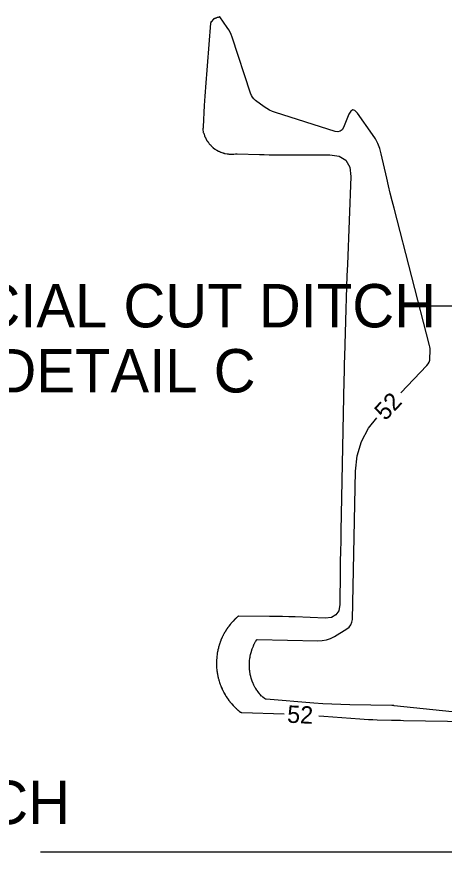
# Model space of a CAD drawing. Extents: x 2384780 to 2405861, y 547869 to 573706.
# Drawn here: x 2397606.4 to 2397655.6, y 552865.2 to 552961.5 of the extents above; entities that cross this region are included whole.
import ezdxf

# ---------------------------------------------------------------- set-up
doc = ezdxf.new("R2010")
doc.units = 0
doc.layers.add('Old_Level_5', color=7, linetype='Continuous')
doc.layers.add('Old_Level_60', color=7, linetype='Continuous')

msp = doc.modelspace()

# ---------------------------------------------------------------- linework, layer by layer
at = {"layer": 'Old_Level_5'}
for p, q in [((2397653.98884, 552928.22956), (2397663.98884, 552928.22956)), ((2397676.46082, 552865.22859), (2397609.11903, 552865.22859))]:
    msp.add_line(p, q, dxfattribs=at)
at = {"layer": 'Old_Level_60'}
for points in [[(2397650.61575, 552918.2015), (2397653.63125, 552921.3525), (2397653.778, 552921.53525), (2397653.885, 552921.7345), (2397653.952, 552921.95075), (2397653.979, 552922.1835), (2397654.002, 552922.9715), (2397654.00125, 552923.13975), (2397653.9885, 552923.3065), (2397653.964, 552923.472), (2397653.9275, 552923.63625), (2397649.8455, 552939.4565), (2397649.6265, 552940.3185), (2397649.41325, 552941.1815), (2397649.20575, 552942.04625), (2397649.0045, 552942.91225), (2397648.3565, 552945.744), (2397648.18975, 552946.33825), (2397647.968, 552946.90775), (2397647.6905, 552947.4525), (2397647.35775, 552947.9725), (2397645.62175, 552950.41675), (2397645.33975, 552950.72075), (2397645.083, 552950.8035), (2397644.85125, 552950.6655), (2397644.64425, 552950.306), (2397644.00975, 552948.77125), (2397643.8485, 552948.49675), (2397643.636, 552948.33125), (2397643.373, 552948.27475), (2397643.05875, 552948.327), (2397636.18275, 552950.489), (2397635.833, 552950.615), (2397635.498, 552950.7695), (2397635.17725, 552950.95175), (2397634.871, 552951.16225), (2397633.89375, 552951.89575), (2397633.7005, 552952.06425), (2397633.53875, 552952.25575), (2397633.40925, 552952.47), (2397633.31125, 552952.70725), (2397631.18125, 552959.1755), (2397631.071, 552959.4745), (2397630.94, 552959.7635), (2397630.78875, 552960.04225), (2397630.61675, 552960.311), (2397629.772, 552961.53375), (2397629.7695, 552961.5365), (2397629.7665, 552961.538), (2397629.763, 552961.5385), (2397629.75925, 552961.53775), (2397629.7465, 552961.533), (2397629.74375, 552961.532), (2397629.741, 552961.531), (2397629.73825, 552961.52975), (2397629.7355, 552961.52875), (2397629.5635, 552961.46675), (2397629.54075, 552961.4585), (2397629.518, 552961.45025), (2397629.49525, 552961.442), (2397629.4725, 552961.43375), (2397629.39825, 552961.40675), (2397629.3825, 552961.401), (2397629.3665, 552961.39525), (2397629.35075, 552961.3895), (2397629.33475, 552961.3835), (2397629.28025, 552961.36375), (2397629.2685, 552961.3595), (2397629.25675, 552961.35525), (2397629.245, 552961.351), (2397629.2335, 552961.34675), (2397629.19075, 552961.3315), (2397629.1815, 552961.32825), (2397629.1725, 552961.32475), (2397629.16325, 552961.3215), (2397629.15425, 552961.31825), (2397629.1195, 552961.3055), (2397629.112, 552961.30275), (2397629.10475, 552961.3), (2397629.09725, 552961.29725), (2397629.09, 552961.2945), (2397629.061, 552961.28375), (2397629.055, 552961.281), (2397629.0495, 552961.27775), (2397629.04425, 552961.27375), (2397629.03975, 552961.269), (2397628.7535, 552960.9435), (2397628.748, 552960.93675), (2397628.743, 552960.9295), (2397628.739, 552960.92175), (2397628.7355, 552960.91375), (2397628.7255, 552960.88675), (2397628.7235, 552960.88075), (2397628.7215, 552960.875), (2397628.72, 552960.869), (2397628.7185, 552960.863), (2397628.71175, 552960.83225), (2397628.71025, 552960.8255), (2397628.70925, 552960.81875), (2397628.70825, 552960.81225), (2397628.70775, 552960.8055)], [(2397628.70775, 552960.8055), (2397628.12675, 552953.43175), (2397628.086, 552952.89775), (2397628.04825, 552952.3635), (2397628.01325, 552951.829), (2397627.98125, 552951.29425), (2397627.841, 552948.84975), (2397627.8395, 552948.82425), (2397627.838, 552948.79875), (2397627.83625, 552948.7735), (2397627.83475, 552948.748)], [(2397627.83475, 552948.748), (2397627.82675, 552948.6295), (2397627.825, 552948.59325), (2397627.82475, 552948.557), (2397627.8255, 552948.52075), (2397627.8275, 552948.48425), (2397627.84375, 552948.26975), (2397627.84725, 552948.24325), (2397627.8535, 552948.2175), (2397627.86225, 552948.1925), (2397627.874, 552948.16825), (2397627.91625, 552948.09075), (2397627.92475, 552948.074), (2397627.93225, 552948.0565), (2397627.9385, 552948.039), (2397627.9435, 552948.02075), (2397628.003, 552947.78025), (2397628.011, 552947.75425), (2397628.021, 552947.72925), (2397628.03375, 552947.7055), (2397628.04875, 552947.68275), (2397628.10175, 552947.6105), (2397628.1125, 552947.59475), (2397628.1225, 552947.57825), (2397628.1315, 552947.5615), (2397628.1395, 552947.54425), (2397628.23675, 552947.31975), (2397628.24875, 552947.29475), (2397628.26275, 552947.27125), (2397628.279, 552947.249), (2397628.29725, 552947.22825), (2397628.36025, 552947.16225), (2397628.37325, 552947.148), (2397628.38575, 552947.133), (2397628.3975, 552947.1175), (2397628.4085, 552947.10125), (2397628.53975, 552946.899), (2397628.556, 552946.87625), (2397628.574, 552946.85475), (2397628.5935, 552946.83475), (2397628.61475, 552946.81625), (2397628.6865, 552946.75825), (2397628.70175, 552946.7455), (2397628.7165, 552946.73225), (2397628.7305, 552946.7185), (2397628.74425, 552946.70425), (2397628.884, 552946.552), (2397628.9145, 552946.52), (2397628.9465, 552946.4895), (2397628.9795, 552946.46025), (2397629.01375, 552946.43225), (2397629.16225, 552946.317), (2397629.185, 552946.29975), (2397629.20825, 552946.283), (2397629.232, 552946.26725), (2397629.25625, 552946.252), (2397629.336, 552946.20325), (2397629.35325, 552946.193), (2397629.3705, 552946.183), (2397629.388, 552946.173), (2397629.4055, 552946.1635), (2397629.61125, 552946.05275), (2397629.63675, 552946.03925), (2397629.66275, 552946.026), (2397629.689, 552946.0135), (2397629.7155, 552946.0015), (2397629.80225, 552945.96275), (2397629.82075, 552945.95475), (2397629.83975, 552945.94725), (2397629.85875, 552945.94), (2397629.87775, 552945.93325), (2397630.096, 552945.8595), (2397630.124, 552945.85025), (2397630.152, 552945.841), (2397630.18, 552945.83225), (2397630.20825, 552945.82375), (2397630.30025, 552945.79625), (2397630.32, 552945.79075), (2397630.34, 552945.78575), (2397630.36025, 552945.7815), (2397630.3805, 552945.77775), (2397630.605, 552945.74175), (2397630.6345, 552945.737), (2397630.66375, 552945.732), (2397630.69325, 552945.72725), (2397630.7225, 552945.7225), (2397630.8185, 552945.70675), (2397630.839, 552945.704), (2397630.85975, 552945.702), (2397630.88025, 552945.70075), (2397630.90125, 552945.7005), (2397631.1405, 552945.70225), (2397631.1635, 552945.7025), (2397631.18675, 552945.702), (2397631.20975, 552945.7015), (2397631.23275, 552945.7005), (2397631.308, 552945.69675), (2397631.32425, 552945.6965), (2397631.34025, 552945.697), (2397631.35625, 552945.6985), (2397631.37225, 552945.701)], [(2397631.37225, 552945.701), (2397631.5745, 552945.73675), (2397631.61775, 552945.74325), (2397631.6615, 552945.7475), (2397631.70525, 552945.7495), (2397631.749, 552945.74925), (2397634.33125, 552945.663), (2397634.8845, 552945.64675), (2397635.438, 552945.63525), (2397635.9915, 552945.62825), (2397636.545, 552945.626), (2397642.43375, 552945.62525), (2397643.5315, 552945.46775), (2397644.3015, 552944.99475), (2397644.74375, 552944.20675), (2397644.85825, 552943.1035), (2397644.45975, 552932.974), (2397644.41075, 552931.68975), (2397644.36525, 552930.40525), (2397644.32275, 552929.12075), (2397644.28375, 552927.83625), (2397644.125, 552922.384), (2397644.11725, 552922.1125), (2397644.11025, 552921.841), (2397644.104, 552921.56975), (2397644.09825, 552921.29825), (2397644.08025, 552920.4115), (2397644.0765, 552920.22125), (2397644.07275, 552920.03125), (2397644.06875, 552919.84125), (2397644.065, 552919.65125), (2397643.71525, 552902.25625), (2397643.6925, 552901.09075), (2397643.67125, 552899.9255), (2397643.6515, 552898.76025), (2397643.63325, 552897.59475), (2397643.576, 552893.78775), (2397643.4635, 552893.078), (2397643.15, 552892.58025), (2397642.636, 552892.2945), (2397641.921, 552892.22075), (2397638.45525, 552892.358), (2397637.7125, 552892.384), (2397636.9695, 552892.4035), (2397636.2265, 552892.41625), (2397635.4835, 552892.4225), (2397631.97175, 552892.436), (2397631.92675, 552892.43225), (2397631.8845, 552892.42075), (2397631.8455, 552892.4015), (2397631.80925, 552892.3745), (2397631.6865, 552892.26525), (2397631.66675, 552892.24775), (2397631.647, 552892.22975), (2397631.6275, 552892.21175), (2397631.608, 552892.19375), (2397631.54475, 552892.1345), (2397631.53125, 552892.1215), (2397631.518, 552892.1085), (2397631.505, 552892.09525), (2397631.4925, 552892.0815), (2397631.292, 552891.86325), (2397631.25825, 552891.82675), (2397631.22475, 552891.79025), (2397631.1915, 552891.75375), (2397631.158, 552891.71725), (2397631.04875, 552891.5975), (2397631.02575, 552891.5715), (2397631.00325, 552891.545), (2397630.98175, 552891.518), (2397630.96075, 552891.4905), (2397630.8175, 552891.2955), (2397630.78675, 552891.25375), (2397630.756, 552891.212), (2397630.72525, 552891.17025), (2397630.69425, 552891.12875), (2397630.59275, 552890.99125), (2397630.57125, 552890.9615), (2397630.55075, 552890.93125), (2397630.531, 552890.90025), (2397630.512, 552890.869), (2397630.4095, 552890.6955), (2397630.38775, 552890.65825), (2397630.366, 552890.621), (2397630.34425, 552890.5835), (2397630.3225, 552890.54625), (2397630.212, 552890.355), (2397630.18875, 552890.31375), (2397630.1665, 552890.272), (2397630.14525, 552890.22975), (2397630.12525, 552890.187), (2397630.0435, 552890.00775), (2397630.026, 552889.96925), (2397630.00875, 552889.93075), (2397629.9915, 552889.89225), (2397629.9745, 552889.85375), (2397629.88925, 552889.65975), (2397629.8715, 552889.618), (2397629.8545, 552889.576), (2397629.83875, 552889.5335), (2397629.82375, 552889.4905)], [(2397633.36, 552888.2205), (2397633.37575, 552888.2745), (2397633.4535, 552888.53075), (2397633.47075, 552888.58525), (2397633.48925, 552888.63975), (2397633.50875, 552888.6935), (2397633.5295, 552888.747), (2397633.63075, 552889.0005), (2397633.65325, 552889.0545), (2397633.67675, 552889.108), (2397633.7015, 552889.16075), (2397633.72775, 552889.21325), (2397633.8805, 552889.5115), (2397633.89475, 552889.53875), (2397633.90925, 552889.56575), (2397633.9245, 552889.5925), (2397633.94, 552889.619), (2397633.99175, 552889.70525), (2397634.004, 552889.7215), (2397634.019, 552889.733), (2397634.03675, 552889.7395), (2397634.057, 552889.7415), (2397641.0565, 552889.60725), (2397641.56175, 552889.63175), (2397642.04875, 552889.725), (2397642.5175, 552889.88725), (2397642.96775, 552890.118), (2397644.40875, 552890.9845), (2397644.68, 552891.192), (2397644.87575, 552891.44325), (2397644.9965, 552891.738), (2397645.04175, 552892.0765), (2397645.41075, 552909.16875), (2397645.60425, 552910.94325), (2397646.10575, 552912.59025), (2397646.91525, 552914.10975), (2397647.8675, 552915.29625)], [(2397629.82375, 552889.4905), (2397629.7575, 552889.2925), (2397629.7435, 552889.25), (2397629.7295, 552889.2075), (2397629.71575, 552889.165), (2397629.70225, 552889.12225), (2397629.6425, 552888.93225), (2397629.63025, 552888.89125), (2397629.61875, 552888.85025), (2397629.60825, 552888.80875), (2397629.5985, 552888.76725), (2397629.55075, 552888.55225), (2397629.5405, 552888.506), (2397629.53075, 552888.45975), (2397629.52125, 552888.4135), (2397629.512, 552888.36725), (2397629.47575, 552888.1825), (2397629.4685, 552888.143), (2397629.462, 552888.10325), (2397629.45625, 552888.06325), (2397629.45125, 552888.02325), (2397629.42525, 552887.79475), (2397629.41975, 552887.74575), (2397629.41475, 552887.69675), (2397629.41, 552887.6475), (2397629.40575, 552887.5985), (2397629.391, 552887.41975), (2397629.38825, 552887.3815), (2397629.38625, 552887.343), (2397629.38475, 552887.30475), (2397629.384, 552887.26625), (2397629.38225, 552887.02875), (2397629.382, 552886.97775), (2397629.38225, 552886.92675), (2397629.383, 552886.87575), (2397629.38425, 552886.825), (2397629.38925, 552886.65225), (2397629.3905, 552886.61525), (2397629.3925, 552886.57825), (2397629.39525, 552886.5415), (2397629.3985, 552886.5045), (2397629.422, 552886.26175), (2397629.42725, 552886.2105), (2397629.43325, 552886.159), (2397629.4395, 552886.10775), (2397629.4465, 552886.05675), (2397629.47025, 552885.8895), (2397629.4755, 552885.85375), (2397629.4815, 552885.818), (2397629.48775, 552885.7825), (2397629.49475, 552885.747), (2397629.54475, 552885.5035), (2397629.5555, 552885.453), (2397629.56675, 552885.403), (2397629.5785, 552885.35275), (2397629.591, 552885.303), (2397629.633, 552885.14025), (2397629.64225, 552885.10525), (2397629.65175, 552885.07075), (2397629.662, 552885.03625), (2397629.67275, 552885.00175), (2397629.748, 552884.76375), (2397629.764, 552884.71475), (2397629.7805, 552884.666), (2397629.79775, 552884.6175), (2397629.81575, 552884.56925), (2397629.8755, 552884.412), (2397629.8885, 552884.37825), (2397629.902, 552884.345), (2397629.91575, 552884.3115), (2397629.93, 552884.2785), (2397630.029, 552884.052), (2397630.05025, 552884.0045), (2397630.072, 552883.9575), (2397630.09475, 552883.91075), (2397630.11825, 552883.86425), (2397630.196, 552883.7135), (2397630.21275, 552883.681), (2397630.22975, 552883.649), (2397630.24725, 552883.61725), (2397630.265, 552883.5855), (2397630.385, 552883.37425), (2397630.411, 552883.32925), (2397630.438, 552883.28475), (2397630.4655, 552883.2405), (2397630.494, 552883.197), (2397630.5895, 552883.053), (2397630.61025, 552883.022), (2397630.63125, 552882.9915), (2397630.65225, 552882.961), (2397630.67375, 552882.93075), (2397630.8125, 552882.73675), (2397630.8425, 552882.6955), (2397630.8735, 552882.655), (2397630.905, 552882.615), (2397630.9375, 552882.5755), (2397631.0525, 552882.43825), (2397631.0775, 552882.409), (2397631.10225, 552882.38), (2397631.1275, 552882.351), (2397631.15275, 552882.32225)], [(2397663.59225, 552880.6875), (2397649.84125, 552882.12625), (2397649.815, 552882.12875), (2397649.789, 552882.13075), (2397649.76275, 552882.13225), (2397649.7365, 552882.13325), (2397649.651, 552882.136), (2397649.63275, 552882.1365), (2397649.61425, 552882.137), (2397649.596, 552882.1375), (2397649.5775, 552882.13775), (2397644.74675, 552882.22525), (2397643.712, 552882.25225), (2397642.678, 552882.2955), (2397641.64475, 552882.355), (2397640.6125, 552882.43075), (2397635.097, 552882.87925), (2397635.03475, 552882.88925), (2397634.9765, 552882.9085), (2397634.92225, 552882.937), (2397634.872, 552882.975), (2397634.71425, 552883.1145), (2397634.68075, 552883.14475), (2397634.64825, 552883.17575), (2397634.61625, 552883.2075), (2397634.585, 552883.24), (2397634.4225, 552883.41275), (2397634.388, 552883.45025), (2397634.35475, 552883.4885), (2397634.322, 552883.5275), (2397634.2905, 552883.56725), (2397634.1495, 552883.74825), (2397634.11975, 552883.78725), (2397634.091, 552883.827), (2397634.063, 552883.8675), (2397634.036, 552883.9085), (2397633.90925, 552884.1045), (2397633.88275, 552884.14675), (2397633.857, 552884.18975), (2397633.8325, 552884.233), (2397633.80875, 552884.277), (2397633.70025, 552884.4845), (2397633.6775, 552884.529), (2397633.65575, 552884.57425), (2397633.635, 552884.61975), (2397633.61525, 552884.66575), (2397633.52475, 552884.884), (2397633.50575, 552884.931), (2397633.488, 552884.97825), (2397633.471, 552885.026), (2397633.45525, 552885.074), (2397633.38275, 552885.302), (2397633.36775, 552885.35075), (2397633.354, 552885.40025), (2397633.341, 552885.44975), (2397633.32925, 552885.4995), (2397633.27675, 552885.7355), (2397633.266, 552885.78625), (2397633.25625, 552885.837), (2397633.2475, 552885.888), (2397633.24, 552885.93925), (2397633.20675, 552886.18275), (2397633.20025, 552886.235), (2397633.19475, 552886.28725), (2397633.1905, 552886.33975), (2397633.18725, 552886.39225), (2397633.1745, 552886.6415), (2397633.1725, 552886.69475), (2397633.1715, 552886.74825), (2397633.17175, 552886.8015), (2397633.173, 552886.855), (2397633.18225, 552887.10825), (2397633.18475, 552887.1625), (2397633.1885, 552887.2165), (2397633.19325, 552887.27075), (2397633.19925, 552887.3245), (2397633.23, 552887.58125), (2397633.237, 552887.636), (2397633.2455, 552887.69075), (2397633.255, 552887.74525), (2397633.26575, 552887.7995), (2397633.32, 552888.0565), (2397633.332, 552888.1115), (2397633.3455, 552888.166), (2397633.36, 552888.2205)], [(2397631.15275, 552882.32225), (2397631.30625, 552882.14875), (2397631.33975, 552882.112), (2397631.37375, 552882.076), (2397631.4085, 552882.0405), (2397631.444, 552882.006), (2397631.57925, 552881.87675), (2397631.6085, 552881.849), (2397631.63775, 552881.8215), (2397631.667, 552881.79425), (2397631.69625, 552881.767), (2397631.849, 552881.62625), (2397631.882, 552881.5965), (2397631.91575, 552881.56775), (2397631.95025, 552881.5395), (2397631.98525, 552881.51225), (2397632.14575, 552881.39025), (2397632.181, 552881.367), (2397632.21875, 552881.35025), (2397632.25875, 552881.3395), (2397632.30075, 552881.335), (2397637.17275, 552881.17425)], [(2397641.16725, 552880.97025), (2397641.75125, 552880.929), (2397645.909, 552880.61225), (2397646.40775, 552880.57725), (2397646.90675, 552880.5485), (2397647.40575, 552880.5255), (2397647.9055, 552880.5085), (2397649.53775, 552880.46325), (2397649.88775, 552880.454), (2397650.2375, 552880.44575), (2397650.58725, 552880.43825), (2397650.93725, 552880.43175), (2397663.5635, 552880.21675)]]:
    msp.add_lwpolyline(points, dxfattribs=at)

# ---------------------------------------------------------------- texts
at = {"layer": 'Old_Level_5'}
for s, p in [('SPECIAL CUT DITCH', (2397588.55709, 552925.72956)), ('SEE DETAIL C', (2397588.55709, 552918.22956)), ("LATERAL 'V' DITCH", (2397551.62453, 552868.47769))]:
    msp.add_text(s, height=4.9999995, dxfattribs=at).set_placement(p)
at = {"layer": 'Old_Level_60'}
for rotation, p in [(46.588825, (2397648.8395, 552914.88525)), (357.0793889, (2397637.4925, 552880.1755))]:
    msp.add_text('52', height=2, rotation=rotation, dxfattribs=at).set_placement(p)

doc.saveas('drawing.dxf')
